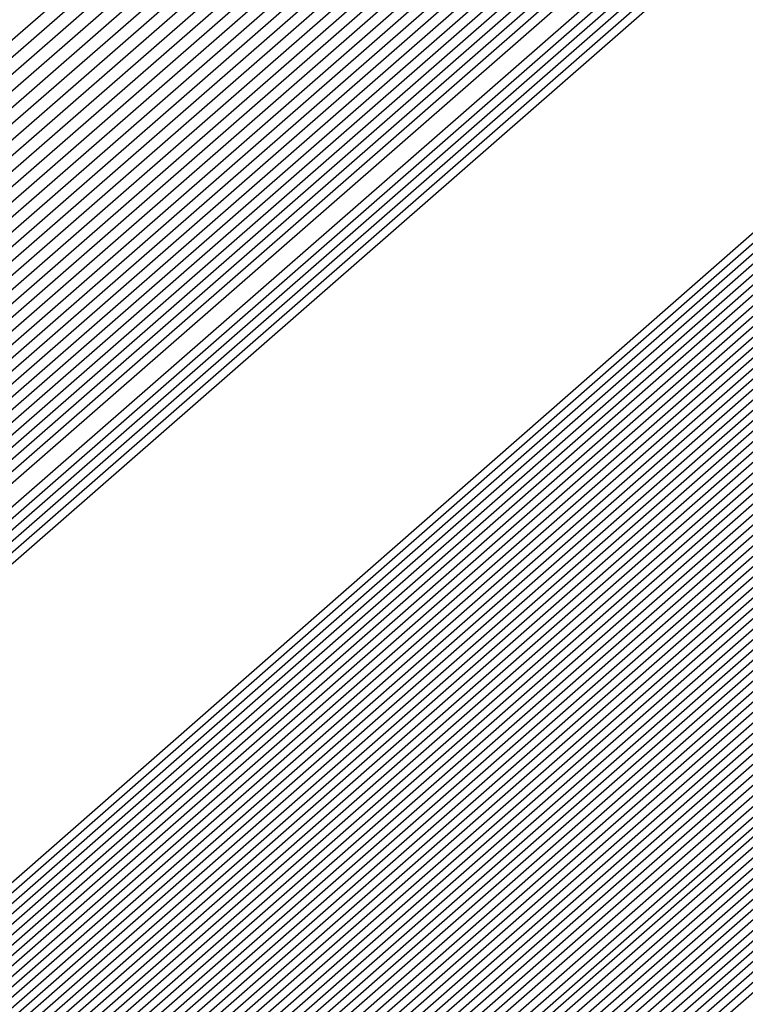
# Model space of a CAD drawing. Extents: x 3249832 to 3255657, y 13789405 to 13793316.
# Tile 950 of 1056: x 3253211.858 to 3253211.9265, y 13791260.5367 to 13791260.6297. Entities that reach past the tile are written whole.
import ezdxf

# ---------------------------------------------------------------- set-up
doc = ezdxf.new("R2010")
doc.units = 0
doc.header["$LTSCALE"] = 100
doc.header["$MEASUREMENT"] = 0
for name, color, linetype in [('GRATIO_03231_CON', 1, 'CONTINUOUS'), ('GRATIO_0323_ICON', 1, 'CONTINUOUS'), ('TARGETS_EAST', 7, 'CONTINUOUS')]:
    doc.layers.add(name, color=color, linetype=linetype)

# ---------------------------------------------------------------- blocks, each defined once
blk = doc.blocks.new('Gratio_032316_contours')
at = {"layer": 'GRATIO_03231_CON', "color": 1, "linetype": 'Continuous', "flags": 128}
for points in [[(3253179.550267, 13791232.395029), (3253186.874414, 13791238.770013), (3253201.477501, 13791251.518979), (3253219.208231, 13791267.007142), (3253234.457627, 13791280.32933), (3253243.000283, 13791287.791533), (3253246.145111, 13791290.544398), (3253246.584601, 13791290.949743), (3253247.021869, 13791291.379004), (3253250.202537, 13791294.242122), (3253258.882853, 13791301.95866), (3253274.442625, 13791315.738665), (3253292.755901, 13791331.954127), (3253308.320283, 13791345.767528)], [(3253180.165438, 13791232.938016), (3253187.284875, 13791239.131551), (3253201.725162, 13791251.736777), (3253219.339021, 13791267.122277), (3253234.513145, 13791280.378622), (3253243.016437, 13791287.806466), (3253246.146682, 13791290.546762), (3253246.583888, 13791290.950539), (3253247.016449, 13791291.376392), (3253250.166335, 13791294.21318), (3253258.763902, 13791301.857324), (3253274.176051, 13791315.507242), (3253292.315837, 13791331.569332), (3253307.732852, 13791345.251979)], [(3253180.780609, 13791233.481003), (3253187.695336, 13791239.493089), (3253201.972823, 13791251.954576), (3253219.469811, 13791267.237409), (3253234.568663, 13791280.427913), (3253243.03259, 13791287.821399), (3253246.148254, 13791290.549125), (3253246.583174, 13791290.951335), (3253247.01103, 13791291.37378), (3253250.130132, 13791294.184237), (3253258.64495, 13791301.755989), (3253273.909475, 13791315.27582), (3253291.875768, 13791331.184533), (3253307.145422, 13791344.736429)], [(3253181.395779, 13791234.02399), (3253188.105796, 13791239.854627), (3253202.220483, 13791252.172373), (3253219.600605, 13791267.352541), (3253234.62418, 13791280.477205), (3253243.048743, 13791287.836333), (3253246.149825, 13791290.551488), (3253246.582461, 13791290.952131), (3253247.00561, 13791291.371168), (3253250.09393, 13791294.155295), (3253258.525999, 13791301.654654), (3253273.642899, 13791315.044399), (3253291.435703, 13791330.799734), (3253306.557991, 13791344.22088)], [(3253182.62612, 13791235.109965), (3253188.926717, 13791240.577703), (3253202.715805, 13791252.60797), (3253219.862185, 13791267.582808), (3253234.735216, 13791280.575787), (3253243.08105, 13791287.8662), (3253246.152968, 13791290.556214), (3253246.581034, 13791290.953723), (3253246.994771, 13791291.365943), (3253250.021525, 13791294.09741), (3253258.288097, 13791301.451983), (3253273.109746, 13791314.581556), (3253290.555574, 13791330.03014), (3253305.383131, 13791343.18978)], [(3253183.241291, 13791235.652952), (3253189.337178, 13791240.939241), (3253202.963466, 13791252.825768), (3253219.992975, 13791267.69794), (3253234.790735, 13791280.625079), (3253243.097204, 13791287.881133), (3253246.154539, 13791290.558578), (3253246.58032, 13791290.954518), (3253246.989352, 13791291.363331), (3253249.985323, 13791294.068467), (3253258.169146, 13791301.350649), (3253272.843172, 13791314.350135), (3253290.115509, 13791329.645341), (3253304.7957, 13791342.67423)], [(3253189.747638, 13791241.300779), (3253203.211127, 13791253.043565), (3253220.123765, 13791267.813075), (3253234.846252, 13791280.67437), (3253243.113357, 13791287.896066), (3253246.15611, 13791290.560941), (3253246.579607, 13791290.955314), (3253246.983932, 13791291.360719), (3253249.94912, 13791294.039525), (3253258.050194, 13791301.249313), (3253272.576596, 13791314.118713), (3253289.67544, 13791329.260546), (3253304.208269, 13791342.15868)], [(3253190.158098, 13791241.662317), (3253203.458788, 13791253.261364), (3253220.254555, 13791267.928207), (3253234.90177, 13791280.723661), (3253243.129511, 13791287.911), (3253246.157681, 13791290.563304), (3253246.578894, 13791290.95611), (3253246.978513, 13791291.358107), (3253249.912918, 13791294.010583), (3253257.931243, 13791301.147978), (3253272.31002, 13791313.88729), (3253289.235376, 13791328.875747), (3253303.620839, 13791341.64313)], [(3253190.979019, 13791242.385393), (3253203.954109, 13791253.696959), (3253220.516135, 13791268.158471), (3253235.012806, 13791280.822244), (3253243.161817, 13791287.940867), (3253246.160824, 13791290.56803), (3253246.577467, 13791290.957702), (3253246.967674, 13791291.352882), (3253249.840514, 13791293.952698), (3253257.693341, 13791300.945308), (3253271.776867, 13791313.424447), (3253288.355246, 13791328.106153), (3253302.445978, 13791340.612031)], [(3253191.38948, 13791242.746931), (3253204.20177, 13791253.914758), (3253220.646925, 13791268.273606), (3253235.068324, 13791280.871536), (3253243.177971, 13791287.9558), (3253246.162395, 13791290.570393), (3253246.576753, 13791290.958498), (3253246.962254, 13791291.35027), (3253249.804311, 13791293.923755), (3253257.57439, 13791300.843972), (3253271.510293, 13791313.193026), (3253287.915181, 13791327.721354), (3253301.858547, 13791340.096481)], [(3253191.79994, 13791243.108469), (3253204.449431, 13791254.132556), (3253220.777718, 13791268.388738), (3253235.123841, 13791280.920827), (3253243.194124, 13791287.970733), (3253246.163966, 13791290.572756), (3253246.57604, 13791290.959294), (3253246.956835, 13791291.347658), (3253249.768109, 13791293.894813), (3253257.455439, 13791300.742638), (3253271.243717, 13791312.961604), (3253287.475113, 13791327.336555), (3253301.271117, 13791339.580931)], [(3253192.210401, 13791243.470007), (3253204.697094, 13791254.350353), (3253220.908508, 13791268.50387), (3253235.179359, 13791280.970118), (3253243.210278, 13791287.985667), (3253246.165538, 13791290.57512), (3253246.575327, 13791290.96009), (3253246.951415, 13791291.345046), (3253249.731907, 13791293.86587), (3253257.336487, 13791300.641302), (3253270.977141, 13791312.730183), (3253287.035048, 13791326.95176), (3253300.683687, 13791339.065381)], [(3253193.031322, 13791244.193083), (3253205.192416, 13791254.78595), (3253221.170088, 13791268.734137), (3253235.290395, 13791281.068701), (3253243.242584, 13791288.015534), (3253246.16868, 13791290.579846), (3253246.5739, 13791290.961682), (3253246.940576, 13791291.339821), (3253249.659502, 13791293.807986), (3253257.098584, 13791300.438633), (3253270.443991, 13791312.26734), (3253286.154919, 13791326.182162), (3253299.508825, 13791338.034281)], [(3253193.441782, 13791244.554621), (3253205.440077, 13791255.003749), (3253221.300878, 13791268.849269), (3253235.345913, 13791281.117993), (3253243.258738, 13791288.030467), (3253246.170251, 13791290.582209), (3253246.573186, 13791290.962478), (3253246.935157, 13791291.337209), (3253249.623299, 13791293.779043), (3253256.979633, 13791300.337297), (3253270.177414, 13791312.035917), (3253285.714854, 13791325.797367), (3253298.921395, 13791337.518731)], [(3253193.852242, 13791244.916159), (3253205.687737, 13791255.221545), (3253221.431668, 13791268.964404), (3253235.401431, 13791281.167285), (3253243.274891, 13791288.045401), (3253246.171823, 13791290.584572), (3253246.572473, 13791290.963274), (3253246.929737, 13791291.334597), (3253249.587097, 13791293.750101), (3253256.860682, 13791300.235963), (3253269.910838, 13791311.804496), (3253285.274785, 13791325.412568), (3253298.333965, 13791337.003182)], [(3253194.262703, 13791245.277697), (3253205.935398, 13791255.439344), (3253221.562458, 13791269.079536), (3253235.456949, 13791281.216576), (3253243.291045, 13791288.060334), (3253246.173394, 13791290.586935), (3253246.571759, 13791290.96407), (3253246.924318, 13791291.331985), (3253249.550895, 13791293.721158), (3253256.741731, 13791300.134627), (3253269.644262, 13791311.573074), (3253284.834721, 13791325.027769), (3253297.746534, 13791336.487632)], [(3253195.083624, 13791246.000773), (3253206.43072, 13791255.874939), (3253221.824042, 13791269.3098), (3253235.567984, 13791281.315159), (3253243.323351, 13791288.090201), (3253246.176536, 13791290.591662), (3253246.570333, 13791290.965662), (3253246.913479, 13791291.32676), (3253249.47849, 13791293.663273), (3253256.503828, 13791299.931957), (3253269.111112, 13791311.110231), (3253283.954591, 13791324.258175), (3253296.571673, 13791335.456532)], [(3253195.494084, 13791246.362311), (3253206.678381, 13791256.092738), (3253221.954832, 13791269.424935), (3253235.623502, 13791281.36445), (3253243.339505, 13791288.105134), (3253246.178108, 13791290.594025), (3253246.569619, 13791290.966458), (3253246.908059, 13791291.324148), (3253249.442288, 13791293.634331), (3253256.384877, 13791299.830622), (3253268.844536, 13791310.87881), (3253283.514522, 13791323.873376), (3253295.984243, 13791334.940982)], [(3253195.904545, 13791246.72385), (3253206.926042, 13791256.310537), (3253222.085622, 13791269.540067), (3253235.67902, 13791281.413742), (3253243.355658, 13791288.120068), (3253246.179679, 13791290.596388), (3253246.568906, 13791290.967254), (3253246.90264, 13791291.321536), (3253249.406086, 13791293.605388), (3253256.265926, 13791299.729286), (3253268.57796, 13791310.647389), (3253283.074458, 13791323.488581), (3253295.396812, 13791334.425433)], [(3253196.315006, 13791247.085387), (3253207.173703, 13791256.528333), (3253222.216412, 13791269.655199), (3253235.734538, 13791281.463033), (3253243.371812, 13791288.135001), (3253246.18125, 13791290.598751), (3253246.568192, 13791290.96805), (3253246.89722, 13791291.318923), (3253249.369883, 13791293.576446), (3253256.146975, 13791299.627952), (3253268.311383, 13791310.415965), (3253282.634393, 13791323.103782), (3253294.809381, 13791333.909882)], [(3253197.135926, 13791247.808464), (3253207.669026, 13791256.963931), (3253222.477992, 13791269.885466), (3253235.845573, 13791281.561616), (3253243.404119, 13791288.164868), (3253246.184393, 13791290.603478), (3253246.566766, 13791290.969641), (3253246.886381, 13791291.313699), (3253249.297479, 13791293.518561), (3253255.909072, 13791299.425281), (3253267.778233, 13791309.953122), (3253281.754263, 13791322.334186), (3253293.634521, 13791332.878783)], [(3253197.546387, 13791248.170001), (3253207.916687, 13791257.181729), (3253222.608782, 13791270.000598), (3253235.901092, 13791281.610907), (3253243.420272, 13791288.179801), (3253246.185964, 13791290.605841), (3253246.566052, 13791290.970437), (3253246.880961, 13791291.311087), (3253249.261276, 13791293.489619), (3253255.79012, 13791299.323946), (3253267.511657, 13791309.721701), (3253281.314195, 13791321.949389), (3253293.04709, 13791332.363233), (3253299.249481, 13791337.924149)], [(3253197.956848, 13791248.531539), (3253208.164348, 13791257.399526), (3253222.739572, 13791270.115733), (3253235.95661, 13791281.660199), (3253243.436425, 13791288.194735), (3253246.187535, 13791290.608204), (3253246.565339, 13791290.971233), (3253246.875542, 13791291.308475), (3253249.225074, 13791293.460676), (3253255.671169, 13791299.222611), (3253267.245081, 13791309.49028), (3253280.87413, 13791321.564592), (3253292.459659, 13791331.847683), (3253298.58416, 13791337.338764)], [(3253198.367308, 13791248.893077), (3253208.412009, 13791257.617324), (3253222.870366, 13791270.230865), (3253236.012127, 13791281.70949), (3253243.452579, 13791288.209668), (3253246.189106, 13791290.610567), (3253246.564625, 13791290.972029), (3253246.870122, 13791291.305862), (3253249.188871, 13791293.431734), (3253255.552218, 13791299.121275), (3253266.978505, 13791309.258858), (3253280.434065, 13791321.179793), (3253291.87223, 13791331.332133), (3253297.91884, 13791336.75338)], [(3253199.188229, 13791249.616153), (3253208.907331, 13791258.05292), (3253223.131946, 13791270.461129), (3253236.123163, 13791281.808073), (3253243.484885, 13791288.239535), (3253246.192249, 13791290.615293), (3253246.563198, 13791290.973621), (3253246.859283, 13791291.300638), (3253249.116467, 13791293.373849), (3253255.314316, 13791298.918606), (3253266.445354, 13791308.796014), (3253279.553936, 13791320.410199), (3253290.697368, 13791330.301034), (3253296.588198, 13791335.582612)], [(3253199.598689, 13791249.977691), (3253209.154991, 13791258.270718), (3253223.262736, 13791270.576264), (3253236.178681, 13791281.857364), (3253243.501039, 13791288.254468), (3253246.19382, 13791290.617657), (3253246.562485, 13791290.974417), (3253246.853864, 13791291.298026), (3253249.080265, 13791293.344906), (3253255.195365, 13791298.817271), (3253266.178778, 13791308.564592), (3253279.113867, 13791320.0254), (3253290.109937, 13791329.785484), (3253295.922878, 13791334.997227)]]:
    blk.add_lwpolyline(points, dxfattribs=at)
at = {"layer": 'GRATIO_03231_CON', "color": 5, "linetype": 'Continuous', "flags": 128}
for points in [[(3253178.319926, 13791231.309054), (3253186.053494, 13791238.046937), (3253200.982177, 13791251.083383), (3253218.946651, 13791266.776878), (3253234.346592, 13791280.230748), (3253242.967977, 13791287.761666), (3253246.141969, 13791290.539672), (3253246.586028, 13791290.948151), (3253247.021068, 13791291.373941), (3253250.18182, 13791294.217704), (3253258.80647, 13791301.883558), (3253274.269372, 13791315.565571), (3253292.489554, 13791331.617619), (3253308.022214, 13791345.183537)], [(3253177.704756, 13791230.766067), (3253185.643033, 13791237.685398), (3253200.734516, 13791250.865585), (3253218.815861, 13791266.661746), (3253234.291074, 13791280.181456), (3253242.951823, 13791287.746732), (3253246.140397, 13791290.537309), (3253246.586741, 13791290.947355), (3253247.014362, 13791291.365837), (3253250.12102, 13791294.160915), (3253258.59804, 13791301.695547), (3253273.796257, 13791315.143359), (3253291.704555, 13791330.920638), (3253306.971337, 13791344.254342)], [(3253177.089585, 13791230.22308), (3253185.232573, 13791237.323861), (3253200.486855, 13791250.647788), (3253218.685071, 13791266.546611), (3253234.235555, 13791280.132165), (3253242.93567, 13791287.731799), (3253246.138826, 13791290.534946), (3253246.587455, 13791290.946559), (3253247.007656, 13791291.357733), (3253250.060221, 13791294.104125), (3253258.389611, 13791301.507537), (3253273.323142, 13791314.721148), (3253290.919561, 13791330.223658), (3253305.920461, 13791343.325148)], [(3253176.474414, 13791229.680093), (3253184.822112, 13791236.962323), (3253200.239195, 13791250.429989), (3253218.554281, 13791266.431479), (3253234.180037, 13791280.082873), (3253242.919516, 13791287.716865), (3253246.137255, 13791290.532583), (3253246.588168, 13791290.945763), (3253247.000951, 13791291.349628), (3253249.999421, 13791294.047336), (3253258.181181, 13791301.319527), (3253272.850028, 13791314.298938), (3253290.134562, 13791329.526677), (3253304.869584, 13791342.395954)], [(3253175.244073, 13791228.594119), (3253184.001191, 13791236.239247), (3253199.743873, 13791249.994392), (3253218.292697, 13791266.201212), (3253234.069002, 13791279.984291), (3253242.887209, 13791287.686999), (3253246.134112, 13791290.527856), (3253246.589595, 13791290.944171), (3253246.987539, 13791291.33342), (3253249.877822, 13791293.933757), (3253257.764321, 13791300.943507), (3253271.903798, 13791313.454514), (3253288.564569, 13791328.132716), (3253302.767831, 13791340.537565)], [(3253196.577061, 13791247.036147), (3253203.471051, 13791253.193803), (3253218.759506, 13791266.601258), (3253234.069714, 13791279.984133), (3253242.887716, 13791287.686623), (3253246.134624, 13791290.527313), (3253246.590308, 13791290.943375), (3253246.980833, 13791291.325315), (3253249.817023, 13791293.876967), (3253257.555891, 13791300.755497), (3253271.430682, 13791313.032305), (3253287.77957, 13791327.435736), (3253301.716954, 13791339.608371)], [(3253196.710569, 13791247.152543), (3253203.58621, 13791253.293811), (3253218.83398, 13791266.665582), (3253234.103448, 13791280.012829), (3253242.898008, 13791287.694797), (3253246.136358, 13791290.527838), (3253246.591022, 13791290.942579), (3253246.974128, 13791291.317211), (3253249.756224, 13791293.820178), (3253257.347461, 13791300.567486), (3253270.957567, 13791312.610093), (3253286.994572, 13791326.738755), (3253300.666077, 13791338.679176)], [(3253196.844077, 13791247.26894), (3253203.701371, 13791253.393818), (3253218.908454, 13791266.729905), (3253234.137183, 13791280.041526), (3253242.9083, 13791287.702971), (3253246.138093, 13791290.528363), (3253246.591735, 13791290.941783), (3253246.967422, 13791291.309107), (3253249.695424, 13791293.763388), (3253257.139032, 13791300.379476), (3253270.484453, 13791312.187881), (3253286.209573, 13791326.041774), (3253299.615201, 13791337.749981)], [(3253197.111093, 13791247.501735), (3253203.931691, 13791253.593836), (3253219.057401, 13791266.858547), (3253234.204654, 13791280.09892), (3253242.928884, 13791287.71932), (3253246.141561, 13791290.529414), (3253246.593162, 13791290.940191), (3253246.954011, 13791291.292898), (3253249.573825, 13791293.649809), (3253256.722172, 13791300.003456), (3253269.538223, 13791311.34346), (3253284.63958, 13791324.647813), (3253297.513447, 13791335.891592)], [(3253197.244601, 13791247.618131), (3253204.046851, 13791253.693843), (3253219.131875, 13791266.92287), (3253234.238388, 13791280.127617), (3253242.939176, 13791287.727494), (3253246.143296, 13791290.529939), (3253246.593875, 13791290.939395), (3253246.947305, 13791291.284794), (3253249.513026, 13791293.59302), (3253256.513742, 13791299.815445), (3253269.065109, 13791310.92125), (3253283.854581, 13791323.950833), (3253296.46257, 13791334.962398)], [(3253197.378109, 13791247.734529), (3253204.162012, 13791253.793851), (3253219.206348, 13791266.987193), (3253234.272124, 13791280.156313), (3253242.949468, 13791287.735668), (3253246.14503, 13791290.530465), (3253246.594589, 13791290.9386), (3253246.940599, 13791291.27669), (3253249.452226, 13791293.53623), (3253256.305312, 13791299.627435), (3253268.591994, 13791310.499038), (3253283.069583, 13791323.253852), (3253295.411694, 13791334.033204)], [(3253197.511617, 13791247.850926), (3253204.277171, 13791253.893859), (3253219.280822, 13791267.051512), (3253234.305859, 13791280.18501), (3253242.95976, 13791287.743843), (3253246.146765, 13791290.53099), (3253246.595302, 13791290.937804), (3253246.933893, 13791291.268586), (3253249.391427, 13791293.479441), (3253256.096882, 13791299.439425), (3253268.118879, 13791310.076826), (3253282.284588, 13791322.55687), (3253294.360818, 13791333.104009)], [(3253197.778633, 13791248.083719), (3253204.507492, 13791254.093876), (3253219.429769, 13791267.180159), (3253234.373329, 13791280.242404), (3253242.980343, 13791287.760191), (3253246.150233, 13791290.532041), (3253246.596729, 13791290.936212), (3253246.920482, 13791291.252377), (3253249.269828, 13791293.365862), (3253255.680023, 13791299.063404), (3253267.172648, 13791309.232405), (3253280.714591, 13791321.162909), (3253292.259064, 13791331.24562), (3253298.86322, 13791336.863506)], [(3253197.912141, 13791248.200117), (3253204.622651, 13791254.193883), (3253219.504243, 13791267.244478), (3253234.407064, 13791280.271101), (3253242.990635, 13791287.768365), (3253246.151968, 13791290.532566), (3253246.597442, 13791290.935416), (3253246.913776, 13791291.244273), (3253249.209028, 13791293.309072), (3253255.471593, 13791298.875394), (3253266.699533, 13791308.810193), (3253279.929596, 13791320.465926), (3253291.208188, 13791330.316426), (3253297.66843, 13791335.812021)], [(3253198.045649, 13791248.316514), (3253204.737812, 13791254.293891), (3253219.578716, 13791267.308801), (3253234.440798, 13791280.299798), (3253243.000927, 13791287.77654), (3253246.153702, 13791290.533091), (3253246.598156, 13791290.93462), (3253246.907071, 13791291.236168), (3253249.148229, 13791293.252283), (3253255.263163, 13791298.687384), (3253266.226419, 13791308.387983), (3253279.144597, 13791319.768946), (3253290.157311, 13791329.387232), (3253296.473639, 13791334.760535)], [(3253198.179157, 13791248.43291), (3253204.852971, 13791254.393901), (3253219.65319, 13791267.373124), (3253234.474533, 13791280.328495), (3253243.011219, 13791287.784714), (3253246.155437, 13791290.533616), (3253246.598869, 13791290.933824), (3253246.900365, 13791291.228064), (3253249.087429, 13791293.195493), (3253255.054733, 13791298.499374), (3253265.753304, 13791307.965772), (3253278.359599, 13791319.071965), (3253289.106434, 13791328.458038), (3253295.27885, 13791333.70905)], [(3253198.446173, 13791248.665705), (3253205.083292, 13791254.593916), (3253219.802137, 13791267.501766), (3253234.542003, 13791280.385889), (3253243.031803, 13791287.801062), (3253246.158905, 13791290.534667), (3253246.600296, 13791290.932232), (3253246.886954, 13791291.211856), (3253248.96583, 13791293.081914), (3253254.637874, 13791298.123353), (3253264.807075, 13791307.12135), (3253276.789604, 13791317.678004), (3253287.004681, 13791326.599649), (3253292.889269, 13791331.606079), (3253295.951331, 13791334.070942)], [(3253198.579681, 13791248.782102), (3253205.198453, 13791254.693924), (3253219.876611, 13791267.566089), (3253234.575738, 13791280.414585), (3253243.042095, 13791287.809237), (3253246.16064, 13791290.535192), (3253246.60101, 13791290.931436), (3253246.880248, 13791291.203751), (3253248.905031, 13791293.025125), (3253254.429444, 13791297.935343), (3253264.33396, 13791306.699138), (3253276.004607, 13791316.981023), (3253285.953804, 13791325.670454), (3253291.694479, 13791330.554594), (3253294.7416, 13791333.011419)], [(3253198.713189, 13791248.898498), (3253205.313612, 13791254.793933), (3253219.951085, 13791267.630412), (3253234.609474, 13791280.443283), (3253243.052387, 13791287.817411), (3253246.162374, 13791290.535718), (3253246.601723, 13791290.93064), (3253246.873542, 13791291.195647), (3253248.844232, 13791292.968335), (3253254.221014, 13791297.747333), (3253263.860844, 13791306.276928), (3253275.21961, 13791316.284043), (3253284.902928, 13791324.74126), (3253290.499689, 13791329.503109), (3253293.53187, 13791331.951897)], [(3253198.846697, 13791249.014895), (3253205.428774, 13791254.893941), (3253220.025558, 13791267.694732), (3253234.643209, 13791280.47198), (3253243.062679, 13791287.825585), (3253246.164109, 13791290.536243), (3253246.602436, 13791290.929844), (3253246.866836, 13791291.187543), (3253248.783432, 13791292.911546), (3253254.012584, 13791297.559322), (3253263.387729, 13791305.854716), (3253274.434612, 13791315.58706), (3253283.852051, 13791323.812065), (3253289.304899, 13791328.451623), (3253292.322139, 13791330.892375), (3253295.398785, 13791333.387147)], [(3253199.113713, 13791249.247691), (3253205.659094, 13791255.093956), (3253220.174506, 13791267.823378), (3253234.710679, 13791280.529373), (3253243.083262, 13791287.841934), (3253246.167577, 13791290.537293), (3253246.603863, 13791290.928252), (3253246.853425, 13791291.171334), (3253248.661833, 13791292.797967), (3253253.595725, 13791297.183302), (3253262.4415, 13791305.010294), (3253272.864616, 13791314.193099), (3253281.750298, 13791321.953677), (3253286.915319, 13791326.348653), (3253289.902678, 13791328.77333), (3253293.186926, 13791331.457682)], [(3253199.247221, 13791249.364086), (3253205.774253, 13791255.193966), (3253220.248979, 13791267.887697), (3253234.744414, 13791280.558071), (3253243.093554, 13791287.850108), (3253246.169312, 13791290.537819), (3253246.604577, 13791290.927456), (3253246.846719, 13791291.16323), (3253248.601034, 13791292.741177), (3253253.387295, 13791296.995292), (3253261.968385, 13791304.588083), (3253272.07962, 13791313.496119), (3253280.699421, 13791321.024482), (3253285.720529, 13791325.297167), (3253288.692948, 13791327.713808), (3253292.080997, 13791330.492949), (3253297.619173, 13791335.1971)], [(3253199.380729, 13791249.480484), (3253205.889415, 13791255.293974), (3253220.323453, 13791267.95202), (3253234.778148, 13791280.586767), (3253243.103846, 13791287.858282), (3253246.171046, 13791290.538344), (3253246.60529, 13791290.92666), (3253246.840014, 13791291.155126), (3253248.540234, 13791292.684388), (3253253.178865, 13791296.807282), (3253261.495269, 13791304.165872), (3253271.294621, 13791312.799138), (3253279.648544, 13791320.095288), (3253284.525739, 13791324.245682), (3253287.483217, 13791326.654286), (3253290.975067, 13791329.528217), (3253296.715246, 13791334.410219)], [(3253199.514237, 13791249.596881), (3253206.004574, 13791255.393981), (3253220.397926, 13791268.016343), (3253234.811884, 13791280.615464), (3253243.114138, 13791287.866456), (3253246.172781, 13791290.538869), (3253246.606003, 13791290.925864), (3253246.833308, 13791291.147021), (3253248.479435, 13791292.627598), (3253252.970435, 13791296.619271), (3253261.022155, 13791303.743661), (3253270.509624, 13791312.102158), (3253278.597668, 13791319.166094), (3253283.330949, 13791323.194197), (3253286.273487, 13791325.594763), (3253289.869138, 13791328.563484), (3253295.81132, 13791333.62334)], [(3253199.781252, 13791249.829674), (3253206.234894, 13791255.593998), (3253220.546874, 13791268.144986), (3253234.879353, 13791280.672858), (3253243.134722, 13791287.882805), (3253246.176249, 13791290.53992), (3253246.60743, 13791290.924272), (3253246.819896, 13791291.130813), (3253248.357836, 13791292.514019), (3253252.553575, 13791296.243251), (3253260.075926, 13791302.899239), (3253268.939629, 13791310.708195), (3253276.495915, 13791317.307705), (3253280.941369, 13791321.091226), (3253283.854026, 13791323.475719), (3253287.657279, 13791326.63402), (3253294.003467, 13791332.049579)], [(3253199.91476, 13791249.946072), (3253206.350054, 13791255.694006), (3253220.621347, 13791268.209309), (3253234.913089, 13791280.701555), (3253243.145014, 13791287.890979), (3253246.177984, 13791290.540445), (3253246.608144, 13791290.923477), (3253246.813191, 13791291.122709), (3253248.297036, 13791292.45723), (3253252.345146, 13791296.055241), (3253259.60281, 13791302.477028), (3253268.154633, 13791310.011214), (3253275.445038, 13791316.37851), (3253279.746579, 13791320.03974), (3253282.644295, 13791322.416197), (3253286.55135, 13791325.669287), (3253293.099541, 13791331.2627), (3253300.795214, 13791337.869235)], [(3253200.048268, 13791250.062469), (3253206.465215, 13791255.794014), (3253220.695821, 13791268.273632), (3253234.946824, 13791280.730252), (3253243.155306, 13791287.899153), (3253246.179718, 13791290.540971), (3253246.608857, 13791290.922681), (3253246.806485, 13791291.114604), (3253248.236237, 13791292.40044), (3253252.136716, 13791295.86723), (3253259.129695, 13791302.054816), (3253267.369634, 13791309.314234), (3253274.394161, 13791315.449316), (3253278.551789, 13791318.988255), (3253281.434565, 13791321.356674), (3253285.44542, 13791324.704555), (3253292.195614, 13791330.475819), (3253300.12972, 13791337.290156)], [(3253200.181776, 13791250.178867), (3253206.580374, 13791255.894021), (3253220.770295, 13791268.337951), (3253234.980558, 13791280.758949), (3253243.165597, 13791287.907327), (3253246.181453, 13791290.541496), (3253246.609571, 13791290.921885), (3253246.799779, 13791291.1065), (3253248.175437, 13791292.34365), (3253251.928286, 13791295.67922), (3253258.656581, 13791301.632605), (3253266.584637, 13791308.617253), (3253273.343284, 13791314.520121), (3253277.356999, 13791317.93677), (3253280.224834, 13791320.297152), (3253284.339491, 13791323.739822), (3253291.291688, 13791329.688939), (3253299.464229, 13791336.711079)], [(3253200.448792, 13791250.41166), (3253206.810695, 13791256.094039), (3253220.919242, 13791268.466597), (3253235.048029, 13791280.816343), (3253243.186181, 13791287.923676), (3253246.184922, 13791290.542546), (3253246.610997, 13791290.920293), (3253246.786368, 13791291.090291), (3253248.053838, 13791292.230072), (3253251.511426, 13791295.3032), (3253257.71035, 13791300.788183), (3253265.014642, 13791307.223292), (3253271.241531, 13791312.661733), (3253274.967419, 13791315.833799), (3253277.805373, 13791318.178108), (3253282.127631, 13791321.810358), (3253289.483835, 13791328.115179), (3253298.133244, 13791335.552923)], [(3253200.5823, 13791250.528057), (3253206.925856, 13791256.194046), (3253220.993715, 13791268.530917), (3253235.081764, 13791280.845039), (3253243.196473, 13791287.93185), (3253246.186656, 13791290.543072), (3253246.611711, 13791290.919497), (3253246.779662, 13791291.082187), (3253247.993039, 13791292.173282), (3253251.302996, 13791295.11519), (3253257.237236, 13791300.365972), (3253264.229644, 13791306.52631), (3253270.190655, 13791311.732538), (3253273.772629, 13791314.782314), (3253276.595643, 13791317.118585), (3253281.021702, 13791320.845625), (3253288.579908, 13791327.328299), (3253297.467752, 13791334.973846)], [(3253200.715808, 13791250.644455), (3253207.041015, 13791256.294056), (3253221.068189, 13791268.59524), (3253235.115498, 13791280.873737), (3253243.206765, 13791287.940024), (3253246.18839, 13791290.543597), (3253246.612424, 13791290.918701), (3253246.772956, 13791291.074083), (3253247.93224, 13791292.116492), (3253251.094567, 13791294.927179), (3253256.764121, 13791299.943761), (3253263.444647, 13791305.82933), (3253269.139778, 13791310.803344), (3253272.577839, 13791313.730828), (3253275.385912, 13791316.059063), (3253279.915773, 13791319.880893), (3253287.675982, 13791326.541418), (3253296.802261, 13791334.394769)], [(3253200.849316, 13791250.760851), (3253207.156176, 13791256.394064), (3253221.142663, 13791268.659563), (3253235.149234, 13791280.902434), (3253243.217057, 13791287.948199), (3253246.190125, 13791290.544122), (3253246.613138, 13791290.917905), (3253246.766251, 13791291.065979), (3253247.87144, 13791292.059703), (3253250.886137, 13791294.739169), (3253256.291006, 13791299.52155), (3253262.659648, 13791305.132348), (3253268.088901, 13791309.87415), (3253271.383048, 13791312.679343), (3253274.176182, 13791314.999541), (3253278.809843, 13791318.91616), (3253286.772056, 13791325.754539), (3253296.136767, 13791333.81569)], [(3253201.116332, 13791250.993646), (3253207.386497, 13791256.594079), (3253221.29161, 13791268.788205), (3253235.216703, 13791280.959827), (3253243.237641, 13791287.964547), (3253246.193594, 13791290.545173), (3253246.614564, 13791290.916313), (3253246.752839, 13791291.04977), (3253247.749841, 13791291.946124), (3253250.469277, 13791294.363148), (3253255.344776, 13791298.677128), (3253261.089654, 13791303.738387), (3253265.987148, 13791308.015761), (3253268.993468, 13791310.576372), (3253271.756721, 13791312.880496), (3253276.597984, 13791316.986696), (3253284.964203, 13791324.180778), (3253294.805784, 13791332.657536)], [(3253201.24984, 13791251.110043), (3253207.501656, 13791256.694088), (3253221.366084, 13791268.852528), (3253235.250439, 13791280.988525), (3253243.247933, 13791287.972721), (3253246.195328, 13791290.545698), (3253246.615278, 13791290.915517), (3253246.746134, 13791291.041666), (3253247.689042, 13791291.889334), (3253250.260847, 13791294.175138), (3253254.871662, 13791298.254917), (3253260.304656, 13791303.041406), (3253264.936271, 13791307.086566), (3253267.798678, 13791309.524887), (3253270.54699, 13791311.820974), (3253275.492055, 13791316.021963), (3253284.060277, 13791323.393899), (3253294.140291, 13791332.078457)], [(3253201.383348, 13791251.226439), (3253207.616817, 13791256.794096), (3253221.440557, 13791268.916851), (3253235.284174, 13791281.017221), (3253243.258224, 13791287.980896), (3253246.197062, 13791290.546223), (3253246.615991, 13791290.914721), (3253246.739428, 13791291.033562), (3253247.628242, 13791291.832545), (3253250.052417, 13791293.987128), (3253254.398546, 13791297.832706), (3253259.519659, 13791302.344425), (3253263.885395, 13791306.157372), (3253266.603888, 13791308.473402), (3253269.33726, 13791310.761452), (3253274.386125, 13791315.057231), (3253283.156349, 13791322.607018), (3253293.474799, 13791331.49938)], [(3253201.516856, 13791251.342836), (3253207.731977, 13791256.894104), (3253221.515031, 13791268.98117), (3253235.317908, 13791281.045918), (3253243.268516, 13791287.98907), (3253246.198797, 13791290.546749), (3253246.616705, 13791290.913925), (3253246.732722, 13791291.025457), (3253247.567443, 13791291.775755), (3253249.843988, 13791293.799118), (3253253.925432, 13791297.410495), (3253258.734661, 13791301.647445), (3253262.834518, 13791305.228178), (3253265.409098, 13791307.421916), (3253268.127529, 13791309.701929), (3253273.280196, 13791314.092498), (3253282.252423, 13791321.820138), (3253292.809306, 13791330.920303), (3253301.810882, 13791338.630682)], [(3253201.783872, 13791251.575631), (3253207.962297, 13791257.094121), (3253221.663978, 13791269.109817), (3253235.385379, 13791281.103312), (3253243.2891, 13791288.005418), (3253246.202266, 13791290.547799), (3253246.618132, 13791290.912333), (3253246.719311, 13791291.009249), (3253247.445844, 13791291.662176), (3253249.427128, 13791293.423097), (3253252.979202, 13791296.566073), (3253257.164667, 13791300.253483), (3253260.732765, 13791303.369789), (3253263.019518, 13791305.318945), (3253265.708069, 13791307.582885), (3253271.068337, 13791312.163033), (3253280.44457, 13791320.246378), (3253291.478323, 13791329.762148), (3253300.885471, 13791337.825133)], [(3253201.91738, 13791251.692027), (3253208.077456, 13791257.194129), (3253221.738452, 13791269.174136), (3253235.419113, 13791281.132009), (3253243.299392, 13791288.013593), (3253246.204, 13791290.548325), (3253246.618845, 13791290.911537), (3253246.712605, 13791291.001144), (3253247.385044, 13791291.605387), (3253249.218698, 13791293.235087), (3253252.506087, 13791296.143862), (3253256.379669, 13791299.556502), (3253259.681888, 13791302.440594), (3253261.824728, 13791304.26746), (3253264.498338, 13791306.523363), (3253269.962407, 13791311.198301), (3253279.540643, 13791319.459498), (3253290.812829, 13791329.183071), (3253300.422766, 13791337.422359)], [(3253202.050886, 13791251.808424), (3253208.192618, 13791257.294136), (3253221.812925, 13791269.238459), (3253235.452849, 13791281.160706), (3253243.309684, 13791288.021767), (3253246.205734, 13791290.54885), (3253246.619558, 13791290.910741), (3253246.705899, 13791290.99304), (3253247.324245, 13791291.548597), (3253249.010269, 13791293.047077), (3253252.032972, 13791295.72165), (3253255.594672, 13791298.859521), (3253258.631011, 13791301.5114), (3253260.629938, 13791303.215975), (3253263.288608, 13791305.46384), (3253268.856478, 13791310.233569), (3253278.636718, 13791318.672617), (3253290.147338, 13791328.603992), (3253299.96006, 13791337.019585)], [(3253222.189727, 13791268.956195), (3253208.471011, 13791257.206985), (3253202.184394, 13791251.924823), (3253202.184394, 13791251.924822), (3253208.307777, 13791257.394144), (3253221.887399, 13791269.302782)], [(3253222.336854, 13791269.086923), (3253208.700353, 13791257.408126), (3253202.451409, 13791252.157615), (3253202.45141, 13791252.157615), (3253208.538097, 13791257.594161), (3253222.036346, 13791269.431424)], [(3253222.410417, 13791269.152286), (3253208.815023, 13791257.508695), (3253202.584921, 13791252.274011), (3253202.584918, 13791252.274013), (3253208.653258, 13791257.694169), (3253222.11082, 13791269.495747)], [(3253222.483981, 13791269.217651), (3253208.92969, 13791257.609264), (3253202.718428, 13791252.390411), (3253202.718426, 13791252.39041), (3253208.768418, 13791257.794177), (3253222.185294, 13791269.560071)], [(3253222.557544, 13791269.283014), (3253209.044361, 13791257.709832), (3253202.851936, 13791252.506807), (3253202.851934, 13791252.506806), (3253208.883579, 13791257.894186), (3253222.259767, 13791269.62439)], [(3253222.704671, 13791269.413741), (3253209.273702, 13791257.91097), (3253203.118951, 13791252.739602), (3253203.11895, 13791252.739601), (3253209.113899, 13791258.094202), (3253222.408715, 13791269.753036)], [(3253222.778233, 13791269.479104), (3253209.388373, 13791258.011542), (3253203.252459, 13791252.855998), (3253203.252458, 13791252.855998), (3253209.229059, 13791258.194209), (3253222.483188, 13791269.817355)], [(3253222.851796, 13791269.544469), (3253209.503043, 13791258.112111), (3253203.385966, 13791252.972394), (3253203.385966, 13791252.972394), (3253209.34422, 13791258.294219), (3253222.557662, 13791269.881678)], [(3253222.92536, 13791269.609832), (3253209.617714, 13791258.21268), (3253203.519474, 13791253.08879), (3253203.519474, 13791253.088791), (3253209.459379, 13791258.394226), (3253222.632135, 13791269.946001)], [(3253294.555932, 13791331.784818), (3253282.651333, 13791321.302735), (3253268.603203, 13791309.014447), (3253256.633797, 13791298.600272), (3253249.913733, 13791292.816087), (3253247.407106, 13791290.719974), (3253247.026376, 13791290.445568), (3253246.628672, 13791290.097267), (3253243.849802, 13791287.662521), (3253236.270245, 13791281.099544), (3253223.072487, 13791269.740559), (3253209.847055, 13791258.413819), (3253203.786489, 13791253.321586), (3253203.78649, 13791253.321586), (3253209.689707, 13791258.594234), (3253222.78114, 13791270.074575), (3253235.891608, 13791281.53353), (3253243.79641, 13791288.432975), (3253249.048806, 13791292.998606), (3253256.146548, 13791299.147074), (3253268.135158, 13791309.529006), (3253282.251274, 13791321.730918), (3253294.279297, 13791332.073309)], [(3253294.303412, 13791331.566983), (3253282.46184, 13791321.140397), (3253268.488083, 13791308.917171), (3253256.582029, 13791298.558148), (3253249.897517, 13791292.804611), (3253247.40414, 13791290.719612), (3253247.02543, 13791290.446644), (3253246.629001, 13791290.099378), (3253243.858784, 13791287.672183), (3253236.302787, 13791281.129602), (3253223.14605, 13791269.805922), (3253209.961726, 13791258.514388), (3253203.919997, 13791253.437981), (3253203.919998, 13791253.437982), (3253209.804872, 13791258.694236), (3253222.855652, 13791270.138852), (3253235.925472, 13791281.562076), (3253243.805117, 13791288.439206), (3253249.036009, 13791292.985734), (3253256.097231, 13791299.102201), (3253268.022476, 13791309.42905), (3253282.06389, 13791321.566318), (3253294.028242, 13791331.853946)], [(3253294.050892, 13791331.349147), (3253282.272347, 13791320.978058), (3253268.372959, 13791308.819897), (3253256.53026, 13791298.516025), (3253249.8813, 13791292.793135), (3253247.401173, 13791290.719249), (3253247.024485, 13791290.447721), (3253246.629331, 13791290.101489), (3253243.867765, 13791287.681844), (3253236.335328, 13791281.15966), (3253223.219613, 13791269.871285), (3253210.076396, 13791258.614957), (3253204.053508, 13791253.554381), (3253204.053506, 13791253.554379), (3253209.920037, 13791258.79424), (3253222.930167, 13791270.20313), (3253235.959336, 13791281.590624), (3253243.813823, 13791288.445438), (3253249.023211, 13791292.972861), (3253256.047914, 13791299.057326), (3253267.909792, 13791309.329092), (3253281.876511, 13791321.401718), (3253293.777187, 13791331.634584)], [(3253293.798373, 13791331.131311), (3253282.082854, 13791320.815718), (3253268.257836, 13791308.722622), (3253256.478491, 13791298.473901), (3253249.865083, 13791292.781659), (3253247.398206, 13791290.718887), (3253247.023539, 13791290.448797), (3253246.629661, 13791290.1036), (3253243.876746, 13791287.691505), (3253236.367871, 13791281.189718), (3253223.293177, 13791269.93665), (3253210.191067, 13791258.715525), (3253204.187016, 13791253.670777), (3253204.187014, 13791253.670777), (3253210.035202, 13791258.894242), (3253223.004679, 13791270.267407), (3253235.993201, 13791281.619171), (3253243.82253, 13791288.45167), (3253249.010414, 13791292.959989), (3253255.998597, 13791299.012453), (3253267.79711, 13791309.229136), (3253281.689131, 13791321.237116), (3253293.526131, 13791331.41522)], [(3253281.703867, 13791320.491041), (3253268.027588, 13791308.528072), (3253256.374954, 13791298.389654), (3253249.83265, 13791292.758707), (3253247.392273, 13791290.718163), (3253247.021649, 13791290.45095), (3253246.63032, 13791290.107823), (3253243.894709, 13791287.710827), (3253236.432955, 13791281.249833), (3253223.440304, 13791270.067378), (3253210.420408, 13791258.916665), (3253204.454031, 13791253.903573), (3253204.45403, 13791253.90357), (3253210.265496, 13791259.094286), (3253223.15342, 13791270.396274), (3253236.059978, 13791281.677323), (3253243.494674, 13791288.169109), (3253246.236293, 13791290.558915), (3253246.630942, 13791290.897916), (3253246.976878, 13791291.192818), (3253249.380962, 13791293.27243), (3253255.902209, 13791298.921086), (3253267.57241, 13791309.028745), (3253281.314456, 13791320.907856)], [(3253281.514374, 13791320.328701), (3253267.912464, 13791308.430798), (3253256.323186, 13791298.34753), (3253249.816433, 13791292.747232), (3253247.389307, 13791290.7178), (3253247.020703, 13791290.452026), (3253246.63065, 13791290.109934), (3253243.90369, 13791287.720489), (3253236.465497, 13791281.279891), (3253223.513867, 13791270.132741), (3253210.535079, 13791259.017233), (3253204.587539, 13791254.019969), (3253204.587538, 13791254.019968), (3253210.380657, 13791259.194295), (3253223.22789, 13791270.460601), (3253236.093697, 13791281.706031), (3253243.504926, 13791288.177315), (3253246.237927, 13791290.559532), (3253246.631434, 13791290.897348), (3253246.975681, 13791291.190435), (3253249.366914, 13791293.25849), (3253255.852885, 13791298.876217), (3253267.459724, 13791308.928789), (3253281.127076, 13791320.743256)], [(3253281.324881, 13791320.166363), (3253267.797344, 13791308.333522), (3253256.271417, 13791298.305406), (3253249.800217, 13791292.735756), (3253247.38634, 13791290.717438), (3253247.019758, 13791290.453103), (3253246.630979, 13791290.112045), (3253243.912671, 13791287.73015), (3253236.498039, 13791281.309949), (3253223.587429, 13791270.198103), (3253210.64975, 13791259.117804), (3253204.721046, 13791254.136365), (3253204.721046, 13791254.136365), (3253210.495817, 13791259.294303), (3253223.302356, 13791270.524924), (3253236.127417, 13791281.734739), (3253243.515178, 13791288.185521), (3253246.239562, 13791290.56015), (3253246.631926, 13791290.896781), (3253246.974483, 13791291.188052), (3253249.352866, 13791293.24455), (3253255.803561, 13791298.831348), (3253267.347038, 13791308.828835), (3253280.939697, 13791320.578654)], [(3253281.135387, 13791320.004024), (3253267.68222, 13791308.236247), (3253256.219649, 13791298.263283), (3253249.784, 13791292.72428), (3253247.383374, 13791290.717076), (3253247.018812, 13791290.454179), (3253246.631309, 13791290.114156), (3253243.921652, 13791287.739811), (3253236.530581, 13791281.340006), (3253223.660992, 13791270.263468), (3253210.76442, 13791259.218373), (3253204.854554, 13791254.25276), (3253204.854554, 13791254.252763), (3253210.610976, 13791259.394313), (3253223.376826, 13791270.589251), (3253236.161137, 13791281.763447), (3253243.52543, 13791288.193726), (3253246.241196, 13791290.560768), (3253246.632418, 13791290.896213), (3253246.973286, 13791291.185668), (3253249.338818, 13791293.230609), (3253255.754237, 13791298.786479), (3253267.234354, 13791308.728879), (3253280.752313, 13791320.414054)], [(3253267.451973, 13791308.041697), (3253256.116111, 13791298.179035), (3253249.751567, 13791292.701328), (3253247.377441, 13791290.716351), (3253247.016922, 13791290.456332), (3253246.631968, 13791290.118378), (3253243.939615, 13791287.759133), (3253236.595665, 13791281.400121), (3253223.808119, 13791270.394196), (3253210.993761, 13791259.419512), (3253205.121569, 13791254.485556), (3253205.12157, 13791254.485556), (3253210.841294, 13791259.59433), (3253223.525766, 13791270.717901), (3253236.228576, 13791281.820863), (3253243.545933, 13791288.210138), (3253246.244464, 13791290.562004), (3253246.633402, 13791290.895078), (3253246.970892, 13791291.180901), (3253249.310721, 13791293.202729), (3253255.655588, 13791298.696741), (3253267.008982, 13791308.528971)], [(3253267.336849, 13791307.944423), (3253256.064342, 13791298.136912), (3253249.73535, 13791292.689852), (3253247.374474, 13791290.715989), (3253247.015976, 13791290.457408), (3253246.632298, 13791290.120489), (3253243.948596, 13791287.768794), (3253236.628207, 13791281.430179), (3253223.881683, 13791270.459559), (3253211.108432, 13791259.520081), (3253205.255077, 13791254.601952), (3253205.255078, 13791254.601953), (3253210.956454, 13791259.694338), (3253223.600232, 13791270.782228), (3253236.262295, 13791281.84957), (3253243.556185, 13791288.218343), (3253246.246098, 13791290.562622), (3253246.633894, 13791290.89451), (3253246.969694, 13791291.178518), (3253249.296673, 13791293.188789), (3253255.606265, 13791298.651872), (3253266.896298, 13791308.429015)], [(3253267.221725, 13791307.847149), (3253256.012575, 13791298.094788), (3253249.719134, 13791292.678376), (3253247.371507, 13791290.715627), (3253247.015031, 13791290.458484), (3253246.632628, 13791290.1226), (3253243.957577, 13791287.778456), (3253236.66075, 13791281.460237), (3253223.955246, 13791270.524922), (3253211.223103, 13791259.62065), (3253205.388584, 13791254.718352), (3253205.388586, 13791254.718351), (3253211.071615, 13791259.794345), (3253223.674701, 13791270.846551), (3253236.296016, 13791281.878279), (3253243.566437, 13791288.226549), (3253246.247732, 13791290.56324), (3253246.634385, 13791290.893942), (3253246.968497, 13791291.176134), (3253249.282624, 13791293.174848), (3253255.55694, 13791298.607003), (3253266.783612, 13791308.329061)], [(3253267.106605, 13791307.749872), (3253255.960806, 13791298.052664), (3253249.702917, 13791292.6669), (3253247.368541, 13791290.715265), (3253247.014086, 13791290.459561), (3253246.632957, 13791290.124712), (3253243.966559, 13791287.788117), (3253236.693292, 13791281.490295), (3253224.02881, 13791270.590287), (3253211.337773, 13791259.72122), (3253205.522092, 13791254.834748), (3253205.522094, 13791254.834746), (3253211.186774, 13791259.894355), (3253223.749171, 13791270.910878), (3253236.329735, 13791281.906987), (3253243.576689, 13791288.234755), (3253246.249366, 13791290.563858), (3253246.634877, 13791290.893375), (3253246.9673, 13791291.173751), (3253249.268576, 13791293.160908), (3253255.507616, 13791298.562134), (3253266.670926, 13791308.229105)], [(3253266.876357, 13791307.555324), (3253255.857268, 13791297.968417), (3253249.670483, 13791292.643948), (3253247.362608, 13791290.71454), (3253247.012195, 13791290.461714), (3253246.633616, 13791290.128934), (3253243.984521, 13791287.807439), (3253236.758376, 13791281.55041), (3253224.175936, 13791270.721014), (3253211.567115, 13791259.922358), (3253205.789111, 13791255.067539), (3253205.78911, 13791255.067541), (3253211.417093, 13791260.094372), (3253223.898111, 13791271.039528), (3253236.397174, 13791281.964402), (3253243.597192, 13791288.251166), (3253246.252634, 13791290.565094), (3253246.635861, 13791290.892239), (3253246.964905, 13791291.168984), (3253249.240479, 13791293.133027), (3253255.408968, 13791298.472396), (3253266.445556, 13791308.029197)], [(3253266.761233, 13791307.458048), (3253255.8055, 13791297.926293), (3253249.654267, 13791292.632473), (3253247.359641, 13791290.714178), (3253247.011249, 13791290.46279), (3253246.633946, 13791290.131045), (3253243.993502, 13791287.8171), (3253236.790918, 13791281.580467), (3253224.2495, 13791270.786377), (3253211.681785, 13791260.022928), (3253205.922618, 13791255.183939), (3253205.922618, 13791255.183939), (3253211.532252, 13791260.19438), (3253223.972577, 13791271.103855), (3253236.430893, 13791281.993111), (3253243.607444, 13791288.259371), (3253246.254268, 13791290.565712), (3253246.636353, 13791290.891671), (3253246.963708, 13791291.166601), (3253249.226431, 13791293.119087), (3253255.359643, 13791298.427527), (3253266.33287, 13791307.929241)], [(3253266.64611, 13791307.360774), (3253255.753731, 13791297.884169), (3253249.63805, 13791292.620997), (3253247.356675, 13791290.713816), (3253247.010304, 13791290.463866), (3253246.634276, 13791290.133156), (3253244.002484, 13791287.826761), (3253236.82346, 13791281.610525), (3253224.323063, 13791270.85174), (3253211.796456, 13791260.123497), (3253206.056126, 13791255.300335), (3253206.056126, 13791255.300335), (3253211.647411, 13791260.294389), (3253224.047047, 13791271.168178), (3253236.464614, 13791282.021819), (3253243.617696, 13791288.267577), (3253246.255902, 13791290.566329), (3253246.636845, 13791290.891104), (3253246.962511, 13791291.164217), (3253249.212383, 13791293.105147), (3253255.310319, 13791298.382658), (3253266.220186, 13791307.829287)], [(3253266.530986, 13791307.263499), (3253255.701962, 13791297.842046), (3253249.621834, 13791292.609521), (3253247.353708, 13791290.713453), (3253247.009359, 13791290.464943), (3253246.634605, 13791290.135267), (3253244.011465, 13791287.836423), (3253236.856002, 13791281.640583), (3253224.396627, 13791270.917105), (3253211.911126, 13791260.224066), (3253206.189634, 13791255.416731), (3253206.189634, 13791255.416732), (3253211.762573, 13791260.394397), (3253224.121517, 13791271.232505), (3253236.498333, 13791282.050527), (3253243.627948, 13791288.275783), (3253246.257536, 13791290.566947), (3253246.637337, 13791290.890536), (3253246.961314, 13791291.161834), (3253249.198335, 13791293.091206), (3253255.260994, 13791298.337789), (3253266.1075, 13791307.729333)]]:
    blk.add_lwpolyline(points, dxfattribs=at)
at = {"layer": 'GRATIO_0323_ICON', "color": 7, "linetype": 'Continuous', "flags": 128}
for points in [[(3253175.859244, 13791229.137106), (3253184.411652, 13791236.600784), (3253199.991534, 13791250.212191), (3253218.423487, 13791266.316347), (3253234.12452, 13791280.033582), (3253242.903363, 13791287.701932), (3253246.135684, 13791290.53022), (3253246.588881, 13791290.944967), (3253246.994245, 13791291.341524), (3253249.938622, 13791293.990546), (3253257.972751, 13791301.131516), (3253272.376913, 13791313.876726), (3253289.349564, 13791328.829697), (3253303.818707, 13791341.466759)], [(3253182.01095, 13791234.566977), (3253188.516256, 13791240.216165), (3253202.468144, 13791252.390171), (3253219.731395, 13791267.467676), (3253234.679698, 13791280.526496), (3253243.064897, 13791287.851266), (3253246.151396, 13791290.553851), (3253246.581747, 13791290.952927), (3253247.000191, 13791291.368556), (3253250.057728, 13791294.126352), (3253258.407048, 13791301.553319), (3253273.376322, 13791314.812978), (3253290.995638, 13791330.414939), (3253305.970561, 13791343.705329)], [(3253196.977585, 13791247.385338), (3253203.81653, 13791253.493826), (3253218.982927, 13791266.794228), (3253234.170919, 13791280.070222), (3253242.918592, 13791287.711146), (3253246.139827, 13791290.528889), (3253246.592449, 13791290.940987), (3253246.960716, 13791291.301003), (3253249.634624, 13791293.706599), (3253256.930602, 13791300.191466), (3253270.011338, 13791311.765671), (3253285.424578, 13791325.344794), (3253298.564324, 13791336.820787)], [(3253197.645125, 13791247.967322), (3253204.392332, 13791253.993868), (3253219.355296, 13791267.115835), (3253234.339593, 13791280.213708), (3253242.970052, 13791287.752017), (3253246.148499, 13791290.531515), (3253246.596016, 13791290.937008), (3253246.927188, 13791291.260481), (3253249.330627, 13791293.422651), (3253255.888453, 13791299.251414), (3253267.645763, 13791309.654617), (3253281.499589, 13791321.859889), (3253293.30994, 13791332.174815)], [(3253198.312665, 13791248.549307), (3253204.968133, 13791254.493908), (3253219.727664, 13791267.437447), (3253234.508269, 13791280.357192), (3253243.021511, 13791287.792888), (3253246.157171, 13791290.534142), (3253246.599583, 13791290.933028), (3253246.893659, 13791291.21996), (3253249.02663, 13791293.138704), (3253254.846303, 13791298.311363), (3253265.28019, 13791307.54356), (3253277.574602, 13791318.374985), (3253288.055557, 13791327.528843), (3253294.084059, 13791332.657565)], [(3253190.568559, 13791242.023855), (3253203.706449, 13791253.479162), (3253220.385345, 13791268.043339), (3253234.957288, 13791280.772953), (3253243.145664, 13791287.925933), (3253246.159253, 13791290.565667), (3253246.57818, 13791290.956906), (3253246.973093, 13791291.355494), (3253249.876716, 13791293.98164), (3253257.812292, 13791301.046643), (3253272.043444, 13791313.655869), (3253288.795311, 13791328.490948), (3253303.033409, 13791341.12758)], [(3253198.980205, 13791249.131293), (3253205.543933, 13791254.993949), (3253220.100032, 13791267.759055), (3253234.676943, 13791280.500676), (3253243.07297, 13791287.833759), (3253246.165843, 13791290.536768), (3253246.60315, 13791290.929048), (3253246.860131, 13791291.179438), (3253248.722633, 13791292.854756), (3253253.804154, 13791297.371312), (3253262.914614, 13791305.432505), (3253273.649615, 13791314.89008), (3253282.801174, 13791322.882871), (3253288.110109, 13791327.400138), (3253291.112409, 13791329.832853), (3253294.292856, 13791332.422414)], [(3253199.647745, 13791249.713279), (3253206.119735, 13791255.493989), (3253220.4724, 13791268.080666), (3253234.845619, 13791280.644161), (3253243.12443, 13791287.87463), (3253246.174515, 13791290.539395), (3253246.606717, 13791290.925068), (3253246.826602, 13791291.138917), (3253248.418635, 13791292.570809), (3253252.762005, 13791296.431261), (3253260.54904, 13791303.321449), (3253269.724626, 13791311.405175), (3253277.546791, 13791318.236899), (3253282.136159, 13791322.142711), (3253285.063756, 13791324.535241), (3253288.763208, 13791327.598752), (3253294.907393, 13791332.836459)], [(3253200.315284, 13791250.295262), (3253206.695535, 13791255.994031), (3253220.844768, 13791268.402274), (3253235.014293, 13791280.787646), (3253243.175889, 13791287.915502), (3253246.183187, 13791290.542021), (3253246.610284, 13791290.921089), (3253246.793074, 13791291.098396), (3253248.114638, 13791292.286861), (3253251.719856, 13791295.49121), (3253258.183466, 13791301.210395), (3253265.799639, 13791307.920272), (3253272.292408, 13791313.590927), (3253276.162209, 13791316.885284), (3253279.015104, 13791319.23763), (3253283.233561, 13791322.77509), (3253290.387762, 13791328.902059), (3253298.798737, 13791336.132002)], [(3253192.620861, 13791243.831545), (3253204.944755, 13791254.568152), (3253221.039298, 13791268.619005), (3253235.234877, 13791281.01941), (3253243.226431, 13791288.0006), (3253246.167109, 13791290.577483), (3253246.574613, 13791290.960886), (3253246.945996, 13791291.342433), (3253249.695704, 13791293.836928), (3253257.217535, 13791300.539968), (3253270.710565, 13791312.498762), (3253286.594983, 13791326.566961), (3253300.096256, 13791338.549831)], [(3253200.982824, 13791250.877248), (3253207.271336, 13791256.494071), (3253221.217136, 13791268.723886), (3253235.182969, 13791280.93113), (3253243.227349, 13791287.956373), (3253246.191859, 13791290.544648), (3253246.613851, 13791290.917109), (3253246.759545, 13791291.057874), (3253247.810641, 13791292.002913), (3253250.677707, 13791294.551159), (3253255.817891, 13791299.099339), (3253261.874652, 13791304.435368), (3253267.038025, 13791308.944955), (3253270.188258, 13791311.627858), (3253272.966451, 13791313.940019), (3253277.703914, 13791317.951428), (3253285.868129, 13791324.967658), (3253295.471276, 13791333.236613)], [(3253201.650364, 13791251.459234), (3253207.847138, 13791256.994112), (3253221.589505, 13791269.045494), (3253235.351644, 13791281.074615), (3253243.278808, 13791287.997244), (3253246.200531, 13791290.547274), (3253246.617418, 13791290.913129), (3253246.726017, 13791291.017353), (3253247.506643, 13791291.718966), (3253249.635558, 13791293.611107), (3253253.452317, 13791296.988284), (3253257.949664, 13791300.950463), (3253261.783641, 13791304.298983), (3253264.214308, 13791306.370431), (3253266.917799, 13791308.642407), (3253272.174266, 13791313.127766), (3253281.348498, 13791321.033258), (3253292.143814, 13791330.341225), (3253301.348177, 13791338.227907)], [(3253194.673164, 13791245.639236), (3253206.183059, 13791255.657143), (3253221.693248, 13791269.194668), (3253235.512467, 13791281.265868), (3253243.307198, 13791288.075267), (3253246.174965, 13791290.589299), (3253246.571046, 13791290.964866), (3253246.918898, 13791291.329372), (3253249.514692, 13791293.692216), (3253256.622779, 13791300.033292), (3253269.377686, 13791311.341653), (3253284.394656, 13791324.642974), (3253297.159103, 13791335.972082)], [(3253222.263291, 13791269.021558), (3253208.585682, 13791257.307554), (3253202.317902, 13791252.041219), (3253202.317902, 13791252.041219), (3253208.422938, 13791257.494154), (3253221.961873, 13791269.367105)], [(3253222.631108, 13791269.348376), (3253209.159031, 13791257.810401), (3253202.985444, 13791252.623202), (3253202.985442, 13791252.623203), (3253208.998738, 13791257.994194), (3253222.334241, 13791269.688713)], [(3253196.725465, 13791247.446925), (3253207.421363, 13791256.746132), (3253222.347202, 13791269.770334), (3253235.790055, 13791281.512325), (3253243.387965, 13791288.149935), (3253246.182821, 13791290.601114), (3253246.567479, 13791290.968846), (3253246.8918, 13791291.316311), (3253249.333681, 13791293.547504), (3253256.028024, 13791299.526616), (3253268.044807, 13791310.184544), (3253282.194328, 13791322.718985), (3253294.221951, 13791333.394333)], [(3253294.808451, 13791332.002654), (3253282.840827, 13791321.465075), (3253268.718327, 13791309.111721), (3253256.685565, 13791298.642396), (3253249.92995, 13791292.827563), (3253247.410073, 13791290.720336), (3253247.027321, 13791290.444492), (3253246.628342, 13791290.095156), (3253243.840821, 13791287.65286), (3253236.237703, 13791281.069487), (3253222.998923, 13791269.675195), (3253209.732385, 13791258.313249), (3253203.652982, 13791253.20519), (3253203.652982, 13791253.205189), (3253209.574542, 13791258.494232), (3253222.706628, 13791270.010298), (3253235.857744, 13791281.504982), (3253243.787703, 13791288.426743), (3253249.061604, 13791293.011479), (3253256.195865, 13791299.191949), (3253268.247842, 13791309.628962), (3253282.438653, 13791321.895519), (3253294.530352, 13791332.292673)], [(3253281.89336, 13791320.65338), (3253268.142712, 13791308.625346), (3253256.426723, 13791298.431777), (3253249.848867, 13791292.770183), (3253247.39524, 13791290.718525), (3253247.022594, 13791290.449873), (3253246.62999, 13791290.105711), (3253243.885727, 13791287.701166), (3253236.400413, 13791281.219776), (3253223.36674, 13791270.002013), (3253210.305738, 13791258.816096), (3253204.320523, 13791253.787173), (3253204.320522, 13791253.787174), (3253210.150337, 13791258.994278), (3253223.078951, 13791270.331951), (3253236.026258, 13791281.648614), (3253243.484422, 13791288.160904), (3253246.234659, 13791290.558297), (3253246.63045, 13791290.898484), (3253246.978075, 13791291.195202), (3253249.395011, 13791293.286371), (3253255.951534, 13791298.965955), (3253267.685094, 13791309.128699), (3253281.501835, 13791321.072455)], [(3253198.777768, 13791249.254615), (3253208.65967, 13791257.835123), (3253223.001156, 13791270.345997), (3253236.067645, 13791281.758781), (3253243.468732, 13791288.224602), (3253246.190678, 13791290.61293), (3253246.563912, 13791290.972825), (3253246.864703, 13791291.30325), (3253249.152669, 13791293.402791), (3253255.433267, 13791299.019941), (3253266.71193, 13791309.027437), (3253279.994001, 13791320.794996), (3253291.284799, 13791330.816584), (3253297.253519, 13791336.167996)], [(3253280.945894, 13791319.841684), (3253267.567096, 13791308.138973), (3253256.16788, 13791298.221159), (3253249.767783, 13791292.712804), (3253247.380407, 13791290.716714), (3253247.017867, 13791290.455255), (3253246.631639, 13791290.116267), (3253243.930634, 13791287.749472), (3253236.563123, 13791281.370064), (3253223.734556, 13791270.328831), (3253210.879091, 13791259.318942), (3253204.988061, 13791254.36916), (3253204.988062, 13791254.369158), (3253210.726135, 13791259.49432), (3253223.451296, 13791270.653578), (3253236.194856, 13791281.792155), (3253243.535681, 13791288.201932), (3253246.24283, 13791290.561386), (3253246.63291, 13791290.895645), (3253246.972089, 13791291.183285), (3253249.324769, 13791293.216669), (3253255.704912, 13791298.74161), (3253267.121668, 13791308.628925), (3253280.564934, 13791320.249454)], [(3253266.991481, 13791307.652598), (3253255.909037, 13791298.01054), (3253249.6867, 13791292.655425), (3253247.365574, 13791290.714902), (3253247.01314, 13791290.460637), (3253246.633287, 13791290.126823), (3253243.97554, 13791287.797778), (3253236.725834, 13791281.520353), (3253224.102373, 13791270.655649), (3253211.452444, 13791259.821789), (3253205.655603, 13791254.951144), (3253205.655602, 13791254.951144), (3253211.301934, 13791259.994362), (3253223.823641, 13791270.975201), (3253236.363455, 13791281.935695), (3253243.58694, 13791288.24296), (3253246.251, 13791290.564476), (3253246.635369, 13791290.892807), (3253246.966103, 13791291.171368), (3253249.254528, 13791293.146968), (3253255.458291, 13791298.517265), (3253266.558242, 13791308.129151)], [(3253266.415864, 13791307.166223), (3253255.650194, 13791297.799922), (3253249.605617, 13791292.598045), (3253247.350742, 13791290.713091), (3253247.008413, 13791290.466019), (3253246.634935, 13791290.137378), (3253244.020446, 13791287.846084), (3253236.888544, 13791281.670641), (3253224.470188, 13791270.982468), (3253212.025797, 13791260.324637), (3253206.323141, 13791255.533131), (3253206.323142, 13791255.53313), (3253211.877732, 13791260.494407), (3253224.195986, 13791271.296828), (3253236.532053, 13791282.079234), (3253243.6382, 13791288.283988), (3253246.25917, 13791290.567565), (3253246.637829, 13791290.889968), (3253246.960116, 13791291.15945), (3253249.184286, 13791293.077266), (3253255.21167, 13791298.29292), (3253265.994814, 13791307.629377)]]:
    blk.add_lwpolyline(points, dxfattribs=at)

msp = doc.modelspace()

# ---------------------------------------------------------------- block references
at = {"layer": 'TARGETS_EAST'}
msp.add_blockref('Gratio_032316_contours', (0, 0), dxfattribs=at)

doc.saveas('drawing.dxf')
